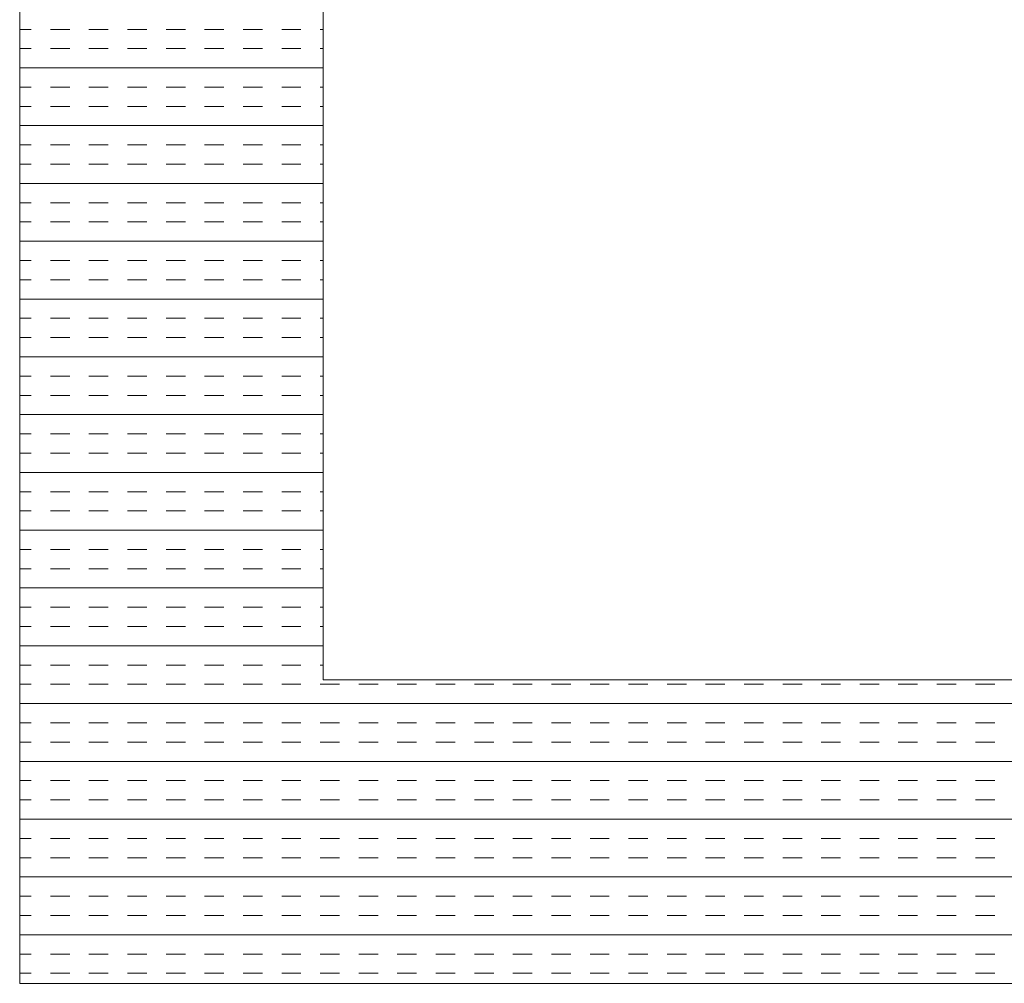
# Model space of a CAD drawing. Extents: x 3940905 to 4145695, y 925352 to 1109797.
# Tile 691 of 1056: x 4033880 to 4034042, y 1099910 to 1100069. Entities that reach past the tile are written whole.
import ezdxf

# ---------------------------------------------------------------- set-up
doc = ezdxf.new("R2010")
doc.units = 0
doc.header["$LTSCALE"] = 750
doc.header["$MEASUREMENT"] = 0
doc.layers.add('CKD Equipments', color=252, linetype='CONTINUOUS', lineweight=0)

msp = doc.modelspace()

# ---------------------------------------------------------------- linework, layer by layer
at = {"layer": 'CKD Equipments'}
for p, q in [((4033880.22, 1100610.1, -7.61), (4033880.22, 1099910.1, -7.61)), ((4033930.22, 1100560.1, -7.61), (4033930.22, 1099960.1, -7.61)), ((4033930.22, 1099960.1, -7.61), (4034648.22, 1099960.1, -7.61)), ((4033880.22, 1099910.1, -7.61), (4034698.22, 1099910.1, -7.61))]:
    msp.add_line(p, q, dxfattribs=at)
at = {"layer": 'CKD Equipments', "color": 4, "linetype": 'Continuous'}
for p, q in [((4033880.22, 1100067.33, -7.61), (4033882.12, 1100067.33, -7.61)), ((4033885.29, 1100067.33, -7.61), (4033888.47, 1100067.33, -7.61)), ((4033891.64, 1100067.33, -7.61), (4033894.82, 1100067.33, -7.61)), ((4033897.99, 1100067.33, -7.61), (4033901.17, 1100067.33, -7.61)), ((4033904.34, 1100067.33, -7.61), (4033907.52, 1100067.33, -7.61)), ((4033910.69, 1100067.33, -7.61), (4033913.87, 1100067.33, -7.61)), ((4033917.04, 1100067.33, -7.61), (4033920.22, 1100067.33, -7.61)), ((4033923.39, 1100067.33, -7.61), (4033926.57, 1100067.33, -7.61)), ((4033929.74, 1100067.33, -7.61), (4033930.22, 1100067.33, -7.61)), ((4033880.22, 1100064.16, -7.61), (4033882.12, 1100064.16, -7.61)), ((4033885.29, 1100064.16, -7.61), (4033888.47, 1100064.16, -7.61)), ((4033891.64, 1100064.16, -7.61), (4033894.82, 1100064.16, -7.61)), ((4033897.99, 1100064.16, -7.61), (4033901.17, 1100064.16, -7.61)), ((4033904.34, 1100064.16, -7.61), (4033907.52, 1100064.16, -7.61)), ((4033910.69, 1100064.16, -7.61), (4033913.87, 1100064.16, -7.61)), ((4033917.04, 1100064.16, -7.61), (4033920.22, 1100064.16, -7.61)), ((4033923.39, 1100064.16, -7.61), (4033926.57, 1100064.16, -7.61)), ((4033929.74, 1100064.16, -7.61), (4033930.22, 1100064.16, -7.61)), ((4033880.22, 1100060.98, -7.61), (4033930.22, 1100060.98, -7.61)), ((4033880.22, 1100057.81, -7.61), (4033882.12, 1100057.81, -7.61)), ((4033885.29, 1100057.81, -7.61), (4033888.47, 1100057.81, -7.61)), ((4033891.64, 1100057.81, -7.61), (4033894.82, 1100057.81, -7.61)), ((4033897.99, 1100057.81, -7.61), (4033901.17, 1100057.81, -7.61)), ((4033904.34, 1100057.81, -7.61), (4033907.52, 1100057.81, -7.61)), ((4033910.69, 1100057.81, -7.61), (4033913.87, 1100057.81, -7.61)), ((4033917.04, 1100057.81, -7.61), (4033920.22, 1100057.81, -7.61)), ((4033923.39, 1100057.81, -7.61), (4033926.57, 1100057.81, -7.61)), ((4033929.74, 1100057.81, -7.61), (4033930.22, 1100057.81, -7.61)), ((4033880.22, 1100054.63, -7.61), (4033882.12, 1100054.63, -7.61)), ((4033885.29, 1100054.63, -7.61), (4033888.47, 1100054.63, -7.61)), ((4033891.64, 1100054.63, -7.61), (4033894.82, 1100054.63, -7.61)), ((4033897.99, 1100054.63, -7.61), (4033901.17, 1100054.63, -7.61)), ((4033904.34, 1100054.63, -7.61), (4033907.52, 1100054.63, -7.61)), ((4033910.69, 1100054.63, -7.61), (4033913.87, 1100054.63, -7.61)), ((4033917.04, 1100054.63, -7.61), (4033920.22, 1100054.63, -7.61)), ((4033923.39, 1100054.63, -7.61), (4033926.57, 1100054.63, -7.61)), ((4033929.74, 1100054.63, -7.61), (4033930.22, 1100054.63, -7.61)), ((4033880.22, 1100051.46, -7.61), (4033930.22, 1100051.46, -7.61)), ((4033880.22, 1100048.28, -7.61), (4033882.12, 1100048.28, -7.61)), ((4033885.29, 1100048.28, -7.61), (4033888.47, 1100048.28, -7.61)), ((4033891.64, 1100048.28, -7.61), (4033894.82, 1100048.28, -7.61)), ((4033897.99, 1100048.28, -7.61), (4033901.17, 1100048.28, -7.61)), ((4033904.34, 1100048.28, -7.61), (4033907.52, 1100048.28, -7.61)), ((4033910.69, 1100048.28, -7.61), (4033913.87, 1100048.28, -7.61)), ((4033917.04, 1100048.28, -7.61), (4033920.22, 1100048.28, -7.61)), ((4033923.39, 1100048.28, -7.61), (4033926.57, 1100048.28, -7.61)), ((4033929.74, 1100048.28, -7.61), (4033930.22, 1100048.28, -7.61)), ((4033880.22, 1100045.11, -7.61), (4033882.12, 1100045.11, -7.61)), ((4033885.29, 1100045.11, -7.61), (4033888.47, 1100045.11, -7.61)), ((4033891.64, 1100045.11, -7.61), (4033894.82, 1100045.11, -7.61)), ((4033897.99, 1100045.11, -7.61), (4033901.17, 1100045.11, -7.61)), ((4033904.34, 1100045.11, -7.61), (4033907.52, 1100045.11, -7.61)), ((4033910.69, 1100045.11, -7.61), (4033913.87, 1100045.11, -7.61)), ((4033917.04, 1100045.11, -7.61), (4033920.22, 1100045.11, -7.61)), ((4033923.39, 1100045.11, -7.61), (4033926.57, 1100045.11, -7.61)), ((4033929.74, 1100045.11, -7.61), (4033930.22, 1100045.11, -7.61)), ((4033880.22, 1100041.93, -7.61), (4033930.22, 1100041.93, -7.61)), ((4033880.22, 1100038.76, -7.61), (4033882.12, 1100038.76, -7.61)), ((4033885.29, 1100038.76, -7.61), (4033888.47, 1100038.76, -7.61)), ((4033891.64, 1100038.76, -7.61), (4033894.82, 1100038.76, -7.61)), ((4033897.99, 1100038.76, -7.61), (4033901.17, 1100038.76, -7.61)), ((4033904.34, 1100038.76, -7.61), (4033907.52, 1100038.76, -7.61)), ((4033910.69, 1100038.76, -7.61), (4033913.87, 1100038.76, -7.61)), ((4033917.04, 1100038.76, -7.61), (4033920.22, 1100038.76, -7.61)), ((4033923.39, 1100038.76, -7.61), (4033926.57, 1100038.76, -7.61)), ((4033929.74, 1100038.76, -7.61), (4033930.22, 1100038.76, -7.61)), ((4033880.22, 1100035.58, -7.61), (4033882.12, 1100035.58, -7.61)), ((4033885.29, 1100035.58, -7.61), (4033888.47, 1100035.58, -7.61)), ((4033891.64, 1100035.58, -7.61), (4033894.82, 1100035.58, -7.61)), ((4033897.99, 1100035.58, -7.61), (4033901.17, 1100035.58, -7.61)), ((4033904.34, 1100035.58, -7.61), (4033907.52, 1100035.58, -7.61)), ((4033910.69, 1100035.58, -7.61), (4033913.87, 1100035.58, -7.61)), ((4033917.04, 1100035.58, -7.61), (4033920.22, 1100035.58, -7.61)), ((4033923.39, 1100035.58, -7.61), (4033926.57, 1100035.58, -7.61)), ((4033929.74, 1100035.58, -7.61), (4033930.22, 1100035.58, -7.61)), ((4033880.22, 1100032.41, -7.61), (4033930.22, 1100032.41, -7.61)), ((4033880.22, 1100029.23, -7.61), (4033882.12, 1100029.23, -7.61)), ((4033885.29, 1100029.23, -7.61), (4033888.47, 1100029.23, -7.61)), ((4033891.64, 1100029.23, -7.61), (4033894.82, 1100029.23, -7.61)), ((4033897.99, 1100029.23, -7.61), (4033901.17, 1100029.23, -7.61)), ((4033904.34, 1100029.23, -7.61), (4033907.52, 1100029.23, -7.61)), ((4033910.69, 1100029.23, -7.61), (4033913.87, 1100029.23, -7.61)), ((4033917.04, 1100029.23, -7.61), (4033920.22, 1100029.23, -7.61)), ((4033923.39, 1100029.23, -7.61), (4033926.57, 1100029.23, -7.61)), ((4033929.74, 1100029.23, -7.61), (4033930.22, 1100029.23, -7.61)), ((4033880.22, 1100026.06, -7.61), (4033882.12, 1100026.06, -7.61)), ((4033885.29, 1100026.06, -7.61), (4033888.47, 1100026.06, -7.61)), ((4033891.64, 1100026.06, -7.61), (4033894.82, 1100026.06, -7.61)), ((4033897.99, 1100026.06, -7.61), (4033901.17, 1100026.06, -7.61)), ((4033904.34, 1100026.06, -7.61), (4033907.52, 1100026.06, -7.61)), ((4033910.69, 1100026.06, -7.61), (4033913.87, 1100026.06, -7.61)), ((4033917.04, 1100026.06, -7.61), (4033920.22, 1100026.06, -7.61)), ((4033923.39, 1100026.06, -7.61), (4033926.57, 1100026.06, -7.61)), ((4033929.74, 1100026.06, -7.61), (4033930.22, 1100026.06, -7.61)), ((4033880.22, 1100022.88, -7.61), (4033930.22, 1100022.88, -7.61)), ((4033880.22, 1100019.71, -7.61), (4033882.12, 1100019.71, -7.61)), ((4033885.29, 1100019.71, -7.61), (4033888.47, 1100019.71, -7.61)), ((4033891.64, 1100019.71, -7.61), (4033894.82, 1100019.71, -7.61)), ((4033897.99, 1100019.71, -7.61), (4033901.17, 1100019.71, -7.61)), ((4033904.34, 1100019.71, -7.61), (4033907.52, 1100019.71, -7.61)), ((4033910.69, 1100019.71, -7.61), (4033913.87, 1100019.71, -7.61)), ((4033917.04, 1100019.71, -7.61), (4033920.22, 1100019.71, -7.61)), ((4033923.39, 1100019.71, -7.61), (4033926.57, 1100019.71, -7.61)), ((4033929.74, 1100019.71, -7.61), (4033930.22, 1100019.71, -7.61)), ((4033880.22, 1100016.53, -7.61), (4033882.12, 1100016.53, -7.61)), ((4033885.29, 1100016.53, -7.61), (4033888.47, 1100016.53, -7.61)), ((4033891.64, 1100016.53, -7.61), (4033894.82, 1100016.53, -7.61)), ((4033897.99, 1100016.53, -7.61), (4033901.17, 1100016.53, -7.61)), ((4033904.34, 1100016.53, -7.61), (4033907.52, 1100016.53, -7.61)), ((4033910.69, 1100016.53, -7.61), (4033913.87, 1100016.53, -7.61)), ((4033917.04, 1100016.53, -7.61), (4033920.22, 1100016.53, -7.61)), ((4033923.39, 1100016.53, -7.61), (4033926.57, 1100016.53, -7.61)), ((4033929.74, 1100016.53, -7.61), (4033930.22, 1100016.53, -7.61)), ((4033880.22, 1100013.36, -7.61), (4033930.22, 1100013.36, -7.61)), ((4033880.22, 1100010.18, -7.61), (4033882.12, 1100010.18, -7.61)), ((4033885.29, 1100010.18, -7.61), (4033888.47, 1100010.18, -7.61)), ((4033891.64, 1100010.18, -7.61), (4033894.82, 1100010.18, -7.61)), ((4033897.99, 1100010.18, -7.61), (4033901.17, 1100010.18, -7.61)), ((4033904.34, 1100010.18, -7.61), (4033907.52, 1100010.18, -7.61)), ((4033910.69, 1100010.18, -7.61), (4033913.87, 1100010.18, -7.61)), ((4033917.04, 1100010.18, -7.61), (4033920.22, 1100010.18, -7.61)), ((4033923.39, 1100010.18, -7.61), (4033926.57, 1100010.18, -7.61)), ((4033929.74, 1100010.18, -7.61), (4033930.22, 1100010.18, -7.61)), ((4033880.22, 1100007.01, -7.61), (4033882.12, 1100007.01, -7.61)), ((4033885.29, 1100007.01, -7.61), (4033888.47, 1100007.01, -7.61)), ((4033891.64, 1100007.01, -7.61), (4033894.82, 1100007.01, -7.61)), ((4033897.99, 1100007.01, -7.61), (4033901.17, 1100007.01, -7.61)), ((4033904.34, 1100007.01, -7.61), (4033907.52, 1100007.01, -7.61)), ((4033910.69, 1100007.01, -7.61), (4033913.87, 1100007.01, -7.61)), ((4033917.04, 1100007.01, -7.61), (4033920.22, 1100007.01, -7.61)), ((4033923.39, 1100007.01, -7.61), (4033926.57, 1100007.01, -7.61)), ((4033929.74, 1100007.01, -7.61), (4033930.22, 1100007.01, -7.61)), ((4033880.22, 1100003.83, -7.61), (4033930.22, 1100003.83, -7.61)), ((4033880.22, 1100000.66, -7.61), (4033882.12, 1100000.66, -7.61)), ((4033885.29, 1100000.66, -7.61), (4033888.47, 1100000.66, -7.61)), ((4033891.64, 1100000.66, -7.61), (4033894.82, 1100000.66, -7.61)), ((4033897.99, 1100000.66, -7.61), (4033901.17, 1100000.66, -7.61)), ((4033904.34, 1100000.66, -7.61), (4033907.52, 1100000.66, -7.61)), ((4033910.69, 1100000.66, -7.61), (4033913.87, 1100000.66, -7.61)), ((4033917.04, 1100000.66, -7.61), (4033920.22, 1100000.66, -7.61)), ((4033923.39, 1100000.66, -7.61), (4033926.57, 1100000.66, -7.61)), ((4033929.74, 1100000.66, -7.61), (4033930.22, 1100000.66, -7.61)), ((4033880.22, 1099997.48, -7.61), (4033882.12, 1099997.48, -7.61)), ((4033885.29, 1099997.48, -7.61), (4033888.47, 1099997.48, -7.61)), ((4033891.64, 1099997.48, -7.61), (4033894.82, 1099997.48, -7.61)), ((4033897.99, 1099997.48, -7.61), (4033901.17, 1099997.48, -7.61)), ((4033904.34, 1099997.48, -7.61), (4033907.52, 1099997.48, -7.61)), ((4033910.69, 1099997.48, -7.61), (4033913.87, 1099997.48, -7.61)), ((4033917.04, 1099997.48, -7.61), (4033920.22, 1099997.48, -7.61)), ((4033923.39, 1099997.48, -7.61), (4033926.57, 1099997.48, -7.61)), ((4033929.74, 1099997.48, -7.61), (4033930.22, 1099997.48, -7.61)), ((4033880.22, 1099994.31, -7.61), (4033930.22, 1099994.31, -7.61)), ((4033880.22, 1099991.13, -7.61), (4033882.12, 1099991.13, -7.61)), ((4033885.29, 1099991.13, -7.61), (4033888.47, 1099991.13, -7.61)), ((4033891.64, 1099991.13, -7.61), (4033894.82, 1099991.13, -7.61)), ((4033897.99, 1099991.13, -7.61), (4033901.17, 1099991.13, -7.61)), ((4033904.34, 1099991.13, -7.61), (4033907.52, 1099991.13, -7.61)), ((4033910.69, 1099991.13, -7.61), (4033913.87, 1099991.13, -7.61)), ((4033917.04, 1099991.13, -7.61), (4033920.22, 1099991.13, -7.61)), ((4033923.39, 1099991.13, -7.61), (4033926.57, 1099991.13, -7.61)), ((4033929.74, 1099991.13, -7.61), (4033930.22, 1099991.13, -7.61)), ((4033880.22, 1099987.96, -7.61), (4033882.12, 1099987.96, -7.61)), ((4033885.29, 1099987.96, -7.61), (4033888.47, 1099987.96, -7.61)), ((4033891.64, 1099987.96, -7.61), (4033894.82, 1099987.96, -7.61)), ((4033897.99, 1099987.96, -7.61), (4033901.17, 1099987.96, -7.61)), ((4033904.34, 1099987.96, -7.61), (4033907.52, 1099987.96, -7.61)), ((4033910.69, 1099987.96, -7.61), (4033913.87, 1099987.96, -7.61)), ((4033917.04, 1099987.96, -7.61), (4033920.22, 1099987.96, -7.61)), ((4033923.39, 1099987.96, -7.61), (4033926.57, 1099987.96, -7.61)), ((4033929.74, 1099987.96, -7.61), (4033930.22, 1099987.96, -7.61)), ((4033880.22, 1099984.78, -7.61), (4033930.22, 1099984.78, -7.61)), ((4033880.22, 1099981.61, -7.61), (4033882.12, 1099981.61, -7.61)), ((4033885.29, 1099981.61, -7.61), (4033888.47, 1099981.61, -7.61)), ((4033891.64, 1099981.61, -7.61), (4033894.82, 1099981.61, -7.61)), ((4033897.99, 1099981.61, -7.61), (4033901.17, 1099981.61, -7.61)), ((4033904.34, 1099981.61, -7.61), (4033907.52, 1099981.61, -7.61)), ((4033910.69, 1099981.61, -7.61), (4033913.87, 1099981.61, -7.61)), ((4033917.04, 1099981.61, -7.61), (4033920.22, 1099981.61, -7.61)), ((4033923.39, 1099981.61, -7.61), (4033926.57, 1099981.61, -7.61)), ((4033929.74, 1099981.61, -7.61), (4033930.22, 1099981.61, -7.61)), ((4033880.22, 1099978.43, -7.61), (4033882.12, 1099978.43, -7.61)), ((4033885.29, 1099978.43, -7.61), (4033888.47, 1099978.43, -7.61)), ((4033891.64, 1099978.43, -7.61), (4033894.82, 1099978.43, -7.61)), ((4033897.99, 1099978.43, -7.61), (4033901.17, 1099978.43, -7.61)), ((4033904.34, 1099978.43, -7.61), (4033907.52, 1099978.43, -7.61)), ((4033910.69, 1099978.43, -7.61), (4033913.87, 1099978.43, -7.61)), ((4033917.04, 1099978.43, -7.61), (4033920.22, 1099978.43, -7.61)), ((4033923.39, 1099978.43, -7.61), (4033926.57, 1099978.43, -7.61)), ((4033929.74, 1099978.43, -7.61), (4033930.22, 1099978.43, -7.61)), ((4033880.22, 1099975.26, -7.61), (4033930.22, 1099975.26, -7.61)), ((4033880.22, 1099972.08, -7.61), (4033882.12, 1099972.08, -7.61)), ((4033885.29, 1099972.08, -7.61), (4033888.47, 1099972.08, -7.61)), ((4033891.64, 1099972.08, -7.61), (4033894.82, 1099972.08, -7.61)), ((4033897.99, 1099972.08, -7.61), (4033901.17, 1099972.08, -7.61)), ((4033904.34, 1099972.08, -7.61), (4033907.52, 1099972.08, -7.61)), ((4033910.69, 1099972.08, -7.61), (4033913.87, 1099972.08, -7.61)), ((4033917.04, 1099972.08, -7.61), (4033920.22, 1099972.08, -7.61)), ((4033923.39, 1099972.08, -7.61), (4033926.57, 1099972.08, -7.61)), ((4033929.74, 1099972.08, -7.61), (4033930.22, 1099972.08, -7.61)), ((4033880.22, 1099968.91, -7.61), (4033882.12, 1099968.91, -7.61)), ((4033885.29, 1099968.91, -7.61), (4033888.47, 1099968.91, -7.61)), ((4033891.64, 1099968.91, -7.61), (4033894.82, 1099968.91, -7.61)), ((4033897.99, 1099968.91, -7.61), (4033901.17, 1099968.91, -7.61)), ((4033904.34, 1099968.91, -7.61), (4033907.52, 1099968.91, -7.61)), ((4033910.69, 1099968.91, -7.61), (4033913.87, 1099968.91, -7.61)), ((4033917.04, 1099968.91, -7.61), (4033920.22, 1099968.91, -7.61)), ((4033923.39, 1099968.91, -7.61), (4033926.57, 1099968.91, -7.61)), ((4033929.74, 1099968.91, -7.61), (4033930.22, 1099968.91, -7.61)), ((4033880.22, 1099965.73, -7.61), (4033930.22, 1099965.73, -7.61)), ((4033880.22, 1099962.56, -7.61), (4033882.12, 1099962.56, -7.61)), ((4033885.29, 1099962.56, -7.61), (4033888.47, 1099962.56, -7.61)), ((4033891.64, 1099962.56, -7.61), (4033894.82, 1099962.56, -7.61)), ((4033897.99, 1099962.56, -7.61), (4033901.17, 1099962.56, -7.61)), ((4033904.34, 1099962.56, -7.61), (4033907.52, 1099962.56, -7.61)), ((4033910.69, 1099962.56, -7.61), (4033913.87, 1099962.56, -7.61)), ((4033917.04, 1099962.56, -7.61), (4033920.22, 1099962.56, -7.61)), ((4033923.39, 1099962.56, -7.61), (4033926.57, 1099962.56, -7.61)), ((4033929.74, 1099962.56, -7.61), (4033930.22, 1099962.56, -7.61)), ((4033880.22, 1099959.38, -7.61), (4033882.12, 1099959.38, -7.61)), ((4033885.29, 1099959.38, -7.61), (4033888.47, 1099959.38, -7.61)), ((4033891.64, 1099959.38, -7.61), (4033894.82, 1099959.38, -7.61)), ((4033897.99, 1099959.38, -7.61), (4033901.17, 1099959.38, -7.61)), ((4033904.34, 1099959.38, -7.61), (4033907.52, 1099959.38, -7.61)), ((4033910.69, 1099959.38, -7.61), (4033913.87, 1099959.38, -7.61)), ((4033917.04, 1099959.38, -7.61), (4033920.22, 1099959.38, -7.61)), ((4033923.39, 1099959.38, -7.61), (4033926.57, 1099959.38, -7.61)), ((4033929.74, 1099959.38, -7.61), (4033932.92, 1099959.38, -7.61)), ((4033936.09, 1099959.38, -7.61), (4033939.27, 1099959.38, -7.61)), ((4033942.44, 1099959.38, -7.61), (4033945.62, 1099959.38, -7.61)), ((4033948.79, 1099959.38, -7.61), (4033951.97, 1099959.38, -7.61)), ((4033955.14, 1099959.38, -7.61), (4033958.32, 1099959.38, -7.61)), ((4033961.49, 1099959.38, -7.61), (4033964.67, 1099959.38, -7.61)), ((4033967.84, 1099959.38, -7.61), (4033971.02, 1099959.38, -7.61)), ((4033974.19, 1099959.38, -7.61), (4033977.37, 1099959.38, -7.61)), ((4033980.54, 1099959.38, -7.61), (4033983.72, 1099959.38, -7.61)), ((4033986.89, 1099959.38, -7.61), (4033990.07, 1099959.38, -7.61)), ((4033993.24, 1099959.38, -7.61), (4033996.42, 1099959.38, -7.61)), ((4033999.59, 1099959.38, -7.61), (4034002.77, 1099959.38, -7.61)), ((4034005.94, 1099959.38, -7.61), (4034009.12, 1099959.38, -7.61)), ((4034012.29, 1099959.38, -7.61), (4034015.47, 1099959.38, -7.61)), ((4034018.64, 1099959.38, -7.61), (4034021.82, 1099959.38, -7.61)), ((4034024.99, 1099959.38, -7.61), (4034028.17, 1099959.38, -7.61)), ((4034031.34, 1099959.38, -7.61), (4034034.52, 1099959.38, -7.61)), ((4034037.69, 1099959.38, -7.61), (4034040.87, 1099959.38, -7.61)), ((4033880.22, 1099956.21, -7.61), (4034698.22, 1099956.21, -7.61)), ((4033880.22, 1099953.03, -7.61), (4033882.12, 1099953.03, -7.61)), ((4033885.29, 1099953.03, -7.61), (4033888.47, 1099953.03, -7.61)), ((4033891.64, 1099953.03, -7.61), (4033894.82, 1099953.03, -7.61)), ((4033897.99, 1099953.03, -7.61), (4033901.17, 1099953.03, -7.61)), ((4033904.34, 1099953.03, -7.61), (4033907.52, 1099953.03, -7.61)), ((4033910.69, 1099953.03, -7.61), (4033913.87, 1099953.03, -7.61)), ((4033917.04, 1099953.03, -7.61), (4033920.22, 1099953.03, -7.61)), ((4033923.39, 1099953.03, -7.61), (4033926.57, 1099953.03, -7.61)), ((4033929.74, 1099953.03, -7.61), (4033932.92, 1099953.03, -7.61)), ((4033936.09, 1099953.03, -7.61), (4033939.27, 1099953.03, -7.61)), ((4033942.44, 1099953.03, -7.61), (4033945.62, 1099953.03, -7.61)), ((4033948.79, 1099953.03, -7.61), (4033951.97, 1099953.03, -7.61)), ((4033955.14, 1099953.03, -7.61), (4033958.32, 1099953.03, -7.61)), ((4033961.49, 1099953.03, -7.61), (4033964.67, 1099953.03, -7.61)), ((4033967.84, 1099953.03, -7.61), (4033971.02, 1099953.03, -7.61)), ((4033974.19, 1099953.03, -7.61), (4033977.37, 1099953.03, -7.61)), ((4033980.54, 1099953.03, -7.61), (4033983.72, 1099953.03, -7.61)), ((4033986.89, 1099953.03, -7.61), (4033990.07, 1099953.03, -7.61)), ((4033993.24, 1099953.03, -7.61), (4033996.42, 1099953.03, -7.61)), ((4033999.59, 1099953.03, -7.61), (4034002.77, 1099953.03, -7.61)), ((4034005.94, 1099953.03, -7.61), (4034009.12, 1099953.03, -7.61)), ((4034012.29, 1099953.03, -7.61), (4034015.47, 1099953.03, -7.61)), ((4034018.64, 1099953.03, -7.61), (4034021.82, 1099953.03, -7.61)), ((4034024.99, 1099953.03, -7.61), (4034028.17, 1099953.03, -7.61)), ((4034031.34, 1099953.03, -7.61), (4034034.52, 1099953.03, -7.61)), ((4034037.69, 1099953.03, -7.61), (4034040.87, 1099953.03, -7.61)), ((4033880.22, 1099949.86, -7.61), (4033882.12, 1099949.86, -7.61)), ((4033885.29, 1099949.86, -7.61), (4033888.47, 1099949.86, -7.61)), ((4033891.64, 1099949.86, -7.61), (4033894.82, 1099949.86, -7.61)), ((4033897.99, 1099949.86, -7.61), (4033901.17, 1099949.86, -7.61)), ((4033904.34, 1099949.86, -7.61), (4033907.52, 1099949.86, -7.61)), ((4033910.69, 1099949.86, -7.61), (4033913.87, 1099949.86, -7.61)), ((4033917.04, 1099949.86, -7.61), (4033920.22, 1099949.86, -7.61)), ((4033923.39, 1099949.86, -7.61), (4033926.57, 1099949.86, -7.61)), ((4033929.74, 1099949.86, -7.61), (4033932.92, 1099949.86, -7.61)), ((4033936.09, 1099949.86, -7.61), (4033939.27, 1099949.86, -7.61)), ((4033942.44, 1099949.86, -7.61), (4033945.62, 1099949.86, -7.61)), ((4033948.79, 1099949.86, -7.61), (4033951.97, 1099949.86, -7.61)), ((4033955.14, 1099949.86, -7.61), (4033958.32, 1099949.86, -7.61)), ((4033961.49, 1099949.86, -7.61), (4033964.67, 1099949.86, -7.61)), ((4033967.84, 1099949.86, -7.61), (4033971.02, 1099949.86, -7.61)), ((4033974.19, 1099949.86, -7.61), (4033977.37, 1099949.86, -7.61)), ((4033980.54, 1099949.86, -7.61), (4033983.72, 1099949.86, -7.61)), ((4033986.89, 1099949.86, -7.61), (4033990.07, 1099949.86, -7.61)), ((4033993.24, 1099949.86, -7.61), (4033996.42, 1099949.86, -7.61)), ((4033999.59, 1099949.86, -7.61), (4034002.77, 1099949.86, -7.61)), ((4034005.94, 1099949.86, -7.61), (4034009.12, 1099949.86, -7.61)), ((4034012.29, 1099949.86, -7.61), (4034015.47, 1099949.86, -7.61)), ((4034018.64, 1099949.86, -7.61), (4034021.82, 1099949.86, -7.61)), ((4034024.99, 1099949.86, -7.61), (4034028.17, 1099949.86, -7.61)), ((4034031.34, 1099949.86, -7.61), (4034034.52, 1099949.86, -7.61)), ((4034037.69, 1099949.86, -7.61), (4034040.87, 1099949.86, -7.61)), ((4033880.22, 1099946.68, -7.61), (4034698.22, 1099946.68, -7.61)), ((4033880.22, 1099943.51, -7.61), (4033882.12, 1099943.51, -7.61)), ((4033885.29, 1099943.51, -7.61), (4033888.47, 1099943.51, -7.61)), ((4033891.64, 1099943.51, -7.61), (4033894.82, 1099943.51, -7.61)), ((4033897.99, 1099943.51, -7.61), (4033901.17, 1099943.51, -7.61)), ((4033904.34, 1099943.51, -7.61), (4033907.52, 1099943.51, -7.61)), ((4033910.69, 1099943.51, -7.61), (4033913.87, 1099943.51, -7.61)), ((4033917.04, 1099943.51, -7.61), (4033920.22, 1099943.51, -7.61)), ((4033923.39, 1099943.51, -7.61), (4033926.57, 1099943.51, -7.61)), ((4033929.74, 1099943.51, -7.61), (4033932.92, 1099943.51, -7.61)), ((4033936.09, 1099943.51, -7.61), (4033939.27, 1099943.51, -7.61)), ((4033942.44, 1099943.51, -7.61), (4033945.62, 1099943.51, -7.61)), ((4033948.79, 1099943.51, -7.61), (4033951.97, 1099943.51, -7.61)), ((4033955.14, 1099943.51, -7.61), (4033958.32, 1099943.51, -7.61)), ((4033961.49, 1099943.51, -7.61), (4033964.67, 1099943.51, -7.61)), ((4033967.84, 1099943.51, -7.61), (4033971.02, 1099943.51, -7.61)), ((4033974.19, 1099943.51, -7.61), (4033977.37, 1099943.51, -7.61)), ((4033980.54, 1099943.51, -7.61), (4033983.72, 1099943.51, -7.61)), ((4033986.89, 1099943.51, -7.61), (4033990.07, 1099943.51, -7.61)), ((4033993.24, 1099943.51, -7.61), (4033996.42, 1099943.51, -7.61)), ((4033999.59, 1099943.51, -7.61), (4034002.77, 1099943.51, -7.61)), ((4034005.94, 1099943.51, -7.61), (4034009.12, 1099943.51, -7.61)), ((4034012.29, 1099943.51, -7.61), (4034015.47, 1099943.51, -7.61)), ((4034018.64, 1099943.51, -7.61), (4034021.82, 1099943.51, -7.61)), ((4034024.99, 1099943.51, -7.61), (4034028.17, 1099943.51, -7.61)), ((4034031.34, 1099943.51, -7.61), (4034034.52, 1099943.51, -7.61)), ((4034037.69, 1099943.51, -7.61), (4034040.87, 1099943.51, -7.61)), ((4033880.22, 1099940.33, -7.61), (4033882.12, 1099940.33, -7.61)), ((4033885.29, 1099940.33, -7.61), (4033888.47, 1099940.33, -7.61)), ((4033891.64, 1099940.33, -7.61), (4033894.82, 1099940.33, -7.61)), ((4033897.99, 1099940.33, -7.61), (4033901.17, 1099940.33, -7.61)), ((4033904.34, 1099940.33, -7.61), (4033907.52, 1099940.33, -7.61)), ((4033910.69, 1099940.33, -7.61), (4033913.87, 1099940.33, -7.61)), ((4033917.04, 1099940.33, -7.61), (4033920.22, 1099940.33, -7.61)), ((4033923.39, 1099940.33, -7.61), (4033926.57, 1099940.33, -7.61)), ((4033929.74, 1099940.33, -7.61), (4033932.92, 1099940.33, -7.61)), ((4033936.09, 1099940.33, -7.61), (4033939.27, 1099940.33, -7.61)), ((4033942.44, 1099940.33, -7.61), (4033945.62, 1099940.33, -7.61)), ((4033948.79, 1099940.33, -7.61), (4033951.97, 1099940.33, -7.61)), ((4033955.14, 1099940.33, -7.61), (4033958.32, 1099940.33, -7.61)), ((4033961.49, 1099940.33, -7.61), (4033964.67, 1099940.33, -7.61)), ((4033967.84, 1099940.33, -7.61), (4033971.02, 1099940.33, -7.61)), ((4033974.19, 1099940.33, -7.61), (4033977.37, 1099940.33, -7.61)), ((4033980.54, 1099940.33, -7.61), (4033983.72, 1099940.33, -7.61)), ((4033986.89, 1099940.33, -7.61), (4033990.07, 1099940.33, -7.61)), ((4033993.24, 1099940.33, -7.61), (4033996.42, 1099940.33, -7.61)), ((4033999.59, 1099940.33, -7.61), (4034002.77, 1099940.33, -7.61)), ((4034005.94, 1099940.33, -7.61), (4034009.12, 1099940.33, -7.61)), ((4034012.29, 1099940.33, -7.61), (4034015.47, 1099940.33, -7.61)), ((4034018.64, 1099940.33, -7.61), (4034021.82, 1099940.33, -7.61)), ((4034024.99, 1099940.33, -7.61), (4034028.17, 1099940.33, -7.61)), ((4034031.34, 1099940.33, -7.61), (4034034.52, 1099940.33, -7.61)), ((4034037.69, 1099940.33, -7.61), (4034040.87, 1099940.33, -7.61)), ((4033880.22, 1099937.16, -7.61), (4034698.22, 1099937.16, -7.61)), ((4033880.22, 1099933.98, -7.61), (4033882.12, 1099933.98, -7.61)), ((4033885.29, 1099933.98, -7.61), (4033888.47, 1099933.98, -7.61)), ((4033891.64, 1099933.98, -7.61), (4033894.82, 1099933.98, -7.61)), ((4033897.99, 1099933.98, -7.61), (4033901.17, 1099933.98, -7.61)), ((4033904.34, 1099933.98, -7.61), (4033907.52, 1099933.98, -7.61)), ((4033910.69, 1099933.98, -7.61), (4033913.87, 1099933.98, -7.61)), ((4033917.04, 1099933.98, -7.61), (4033920.22, 1099933.98, -7.61)), ((4033923.39, 1099933.98, -7.61), (4033926.57, 1099933.98, -7.61)), ((4033929.74, 1099933.98, -7.61), (4033932.92, 1099933.98, -7.61)), ((4033936.09, 1099933.98, -7.61), (4033939.27, 1099933.98, -7.61)), ((4033942.44, 1099933.98, -7.61), (4033945.62, 1099933.98, -7.61)), ((4033948.79, 1099933.98, -7.61), (4033951.97, 1099933.98, -7.61)), ((4033955.14, 1099933.98, -7.61), (4033958.32, 1099933.98, -7.61)), ((4033961.49, 1099933.98, -7.61), (4033964.67, 1099933.98, -7.61)), ((4033967.84, 1099933.98, -7.61), (4033971.02, 1099933.98, -7.61)), ((4033974.19, 1099933.98, -7.61), (4033977.37, 1099933.98, -7.61)), ((4033980.54, 1099933.98, -7.61), (4033983.72, 1099933.98, -7.61)), ((4033986.89, 1099933.98, -7.61), (4033990.07, 1099933.98, -7.61)), ((4033993.24, 1099933.98, -7.61), (4033996.42, 1099933.98, -7.61)), ((4033999.59, 1099933.98, -7.61), (4034002.77, 1099933.98, -7.61)), ((4034005.94, 1099933.98, -7.61), (4034009.12, 1099933.98, -7.61)), ((4034012.29, 1099933.98, -7.61), (4034015.47, 1099933.98, -7.61)), ((4034018.64, 1099933.98, -7.61), (4034021.82, 1099933.98, -7.61)), ((4034024.99, 1099933.98, -7.61), (4034028.17, 1099933.98, -7.61)), ((4034031.34, 1099933.98, -7.61), (4034034.52, 1099933.98, -7.61)), ((4034037.69, 1099933.98, -7.61), (4034040.87, 1099933.98, -7.61)), ((4033880.22, 1099930.81, -7.61), (4033882.12, 1099930.81, -7.61)), ((4033885.29, 1099930.81, -7.61), (4033888.47, 1099930.81, -7.61)), ((4033891.64, 1099930.81, -7.61), (4033894.82, 1099930.81, -7.61)), ((4033897.99, 1099930.81, -7.61), (4033901.17, 1099930.81, -7.61)), ((4033904.34, 1099930.81, -7.61), (4033907.52, 1099930.81, -7.61)), ((4033910.69, 1099930.81, -7.61), (4033913.87, 1099930.81, -7.61)), ((4033917.04, 1099930.81, -7.61), (4033920.22, 1099930.81, -7.61)), ((4033923.39, 1099930.81, -7.61), (4033926.57, 1099930.81, -7.61)), ((4033929.74, 1099930.81, -7.61), (4033932.92, 1099930.81, -7.61)), ((4033936.09, 1099930.81, -7.61), (4033939.27, 1099930.81, -7.61)), ((4033942.44, 1099930.81, -7.61), (4033945.62, 1099930.81, -7.61)), ((4033948.79, 1099930.81, -7.61), (4033951.97, 1099930.81, -7.61)), ((4033955.14, 1099930.81, -7.61), (4033958.32, 1099930.81, -7.61)), ((4033961.49, 1099930.81, -7.61), (4033964.67, 1099930.81, -7.61)), ((4033967.84, 1099930.81, -7.61), (4033971.02, 1099930.81, -7.61)), ((4033974.19, 1099930.81, -7.61), (4033977.37, 1099930.81, -7.61)), ((4033980.54, 1099930.81, -7.61), (4033983.72, 1099930.81, -7.61)), ((4033986.89, 1099930.81, -7.61), (4033990.07, 1099930.81, -7.61)), ((4033993.24, 1099930.81, -7.61), (4033996.42, 1099930.81, -7.61)), ((4033999.59, 1099930.81, -7.61), (4034002.77, 1099930.81, -7.61)), ((4034005.94, 1099930.81, -7.61), (4034009.12, 1099930.81, -7.61)), ((4034012.29, 1099930.81, -7.61), (4034015.47, 1099930.81, -7.61)), ((4034018.64, 1099930.81, -7.61), (4034021.82, 1099930.81, -7.61)), ((4034024.99, 1099930.81, -7.61), (4034028.17, 1099930.81, -7.61)), ((4034031.34, 1099930.81, -7.61), (4034034.52, 1099930.81, -7.61)), ((4034037.69, 1099930.81, -7.61), (4034040.87, 1099930.81, -7.61)), ((4033880.22, 1099927.63, -7.61), (4034698.22, 1099927.63, -7.61)), ((4033880.22, 1099924.46, -7.61), (4033882.12, 1099924.46, -7.61)), ((4033885.29, 1099924.46, -7.61), (4033888.47, 1099924.46, -7.61)), ((4033891.64, 1099924.46, -7.61), (4033894.82, 1099924.46, -7.61)), ((4033897.99, 1099924.46, -7.61), (4033901.17, 1099924.46, -7.61)), ((4033904.34, 1099924.46, -7.61), (4033907.52, 1099924.46, -7.61)), ((4033910.69, 1099924.46, -7.61), (4033913.87, 1099924.46, -7.61)), ((4033917.04, 1099924.46, -7.61), (4033920.22, 1099924.46, -7.61)), ((4033923.39, 1099924.46, -7.61), (4033926.57, 1099924.46, -7.61)), ((4033929.74, 1099924.46, -7.61), (4033932.92, 1099924.46, -7.61)), ((4033936.09, 1099924.46, -7.61), (4033939.27, 1099924.46, -7.61)), ((4033942.44, 1099924.46, -7.61), (4033945.62, 1099924.46, -7.61)), ((4033948.79, 1099924.46, -7.61), (4033951.97, 1099924.46, -7.61)), ((4033955.14, 1099924.46, -7.61), (4033958.32, 1099924.46, -7.61)), ((4033961.49, 1099924.46, -7.61), (4033964.67, 1099924.46, -7.61)), ((4033967.84, 1099924.46, -7.61), (4033971.02, 1099924.46, -7.61)), ((4033974.19, 1099924.46, -7.61), (4033977.37, 1099924.46, -7.61)), ((4033980.54, 1099924.46, -7.61), (4033983.72, 1099924.46, -7.61)), ((4033986.89, 1099924.46, -7.61), (4033990.07, 1099924.46, -7.61)), ((4033993.24, 1099924.46, -7.61), (4033996.42, 1099924.46, -7.61)), ((4033999.59, 1099924.46, -7.61), (4034002.77, 1099924.46, -7.61)), ((4034005.94, 1099924.46, -7.61), (4034009.12, 1099924.46, -7.61)), ((4034012.29, 1099924.46, -7.61), (4034015.47, 1099924.46, -7.61)), ((4034018.64, 1099924.46, -7.61), (4034021.82, 1099924.46, -7.61)), ((4034024.99, 1099924.46, -7.61), (4034028.17, 1099924.46, -7.61)), ((4034031.34, 1099924.46, -7.61), (4034034.52, 1099924.46, -7.61)), ((4034037.69, 1099924.46, -7.61), (4034040.87, 1099924.46, -7.61)), ((4033880.22, 1099921.28, -7.61), (4033882.12, 1099921.28, -7.61)), ((4033885.29, 1099921.28, -7.61), (4033888.47, 1099921.28, -7.61)), ((4033891.64, 1099921.28, -7.61), (4033894.82, 1099921.28, -7.61)), ((4033897.99, 1099921.28, -7.61), (4033901.17, 1099921.28, -7.61)), ((4033904.34, 1099921.28, -7.61), (4033907.52, 1099921.28, -7.61)), ((4033910.69, 1099921.28, -7.61), (4033913.87, 1099921.28, -7.61)), ((4033917.04, 1099921.28, -7.61), (4033920.22, 1099921.28, -7.61)), ((4033923.39, 1099921.28, -7.61), (4033926.57, 1099921.28, -7.61)), ((4033929.74, 1099921.28, -7.61), (4033932.92, 1099921.28, -7.61)), ((4033936.09, 1099921.28, -7.61), (4033939.27, 1099921.28, -7.61)), ((4033942.44, 1099921.28, -7.61), (4033945.62, 1099921.28, -7.61)), ((4033948.79, 1099921.28, -7.61), (4033951.97, 1099921.28, -7.61)), ((4033955.14, 1099921.28, -7.61), (4033958.32, 1099921.28, -7.61)), ((4033961.49, 1099921.28, -7.61), (4033964.67, 1099921.28, -7.61)), ((4033967.84, 1099921.28, -7.61), (4033971.02, 1099921.28, -7.61)), ((4033974.19, 1099921.28, -7.61), (4033977.37, 1099921.28, -7.61)), ((4033980.54, 1099921.28, -7.61), (4033983.72, 1099921.28, -7.61)), ((4033986.89, 1099921.28, -7.61), (4033990.07, 1099921.28, -7.61)), ((4033993.24, 1099921.28, -7.61), (4033996.42, 1099921.28, -7.61)), ((4033999.59, 1099921.28, -7.61), (4034002.77, 1099921.28, -7.61)), ((4034005.94, 1099921.28, -7.61), (4034009.12, 1099921.28, -7.61)), ((4034012.29, 1099921.28, -7.61), (4034015.47, 1099921.28, -7.61)), ((4034018.64, 1099921.28, -7.61), (4034021.82, 1099921.28, -7.61)), ((4034024.99, 1099921.28, -7.61), (4034028.17, 1099921.28, -7.61)), ((4034031.34, 1099921.28, -7.61), (4034034.52, 1099921.28, -7.61)), ((4034037.69, 1099921.28, -7.61), (4034040.87, 1099921.28, -7.61)), ((4033880.22, 1099918.11, -7.61), (4034698.22, 1099918.11, -7.61)), ((4033880.22, 1099914.93, -7.61), (4033882.12, 1099914.93, -7.61)), ((4033885.29, 1099914.93, -7.61), (4033888.47, 1099914.93, -7.61)), ((4033891.64, 1099914.93, -7.61), (4033894.82, 1099914.93, -7.61)), ((4033897.99, 1099914.93, -7.61), (4033901.17, 1099914.93, -7.61)), ((4033904.34, 1099914.93, -7.61), (4033907.52, 1099914.93, -7.61)), ((4033910.69, 1099914.93, -7.61), (4033913.87, 1099914.93, -7.61)), ((4033917.04, 1099914.93, -7.61), (4033920.22, 1099914.93, -7.61)), ((4033923.39, 1099914.93, -7.61), (4033926.57, 1099914.93, -7.61)), ((4033929.74, 1099914.93, -7.61), (4033932.92, 1099914.93, -7.61)), ((4033936.09, 1099914.93, -7.61), (4033939.27, 1099914.93, -7.61)), ((4033942.44, 1099914.93, -7.61), (4033945.62, 1099914.93, -7.61)), ((4033948.79, 1099914.93, -7.61), (4033951.97, 1099914.93, -7.61)), ((4033955.14, 1099914.93, -7.61), (4033958.32, 1099914.93, -7.61)), ((4033961.49, 1099914.93, -7.61), (4033964.67, 1099914.93, -7.61)), ((4033967.84, 1099914.93, -7.61), (4033971.02, 1099914.93, -7.61)), ((4033974.19, 1099914.93, -7.61), (4033977.37, 1099914.93, -7.61)), ((4033980.54, 1099914.93, -7.61), (4033983.72, 1099914.93, -7.61)), ((4033986.89, 1099914.93, -7.61), (4033990.07, 1099914.93, -7.61)), ((4033993.24, 1099914.93, -7.61), (4033996.42, 1099914.93, -7.61)), ((4033999.59, 1099914.93, -7.61), (4034002.77, 1099914.93, -7.61)), ((4034005.94, 1099914.93, -7.61), (4034009.12, 1099914.93, -7.61)), ((4034012.29, 1099914.93, -7.61), (4034015.47, 1099914.93, -7.61)), ((4034018.64, 1099914.93, -7.61), (4034021.82, 1099914.93, -7.61)), ((4034024.99, 1099914.93, -7.61), (4034028.17, 1099914.93, -7.61)), ((4034031.34, 1099914.93, -7.61), (4034034.52, 1099914.93, -7.61)), ((4034037.69, 1099914.93, -7.61), (4034040.87, 1099914.93, -7.61)), ((4033880.22, 1099911.76, -7.61), (4033882.12, 1099911.76, -7.61)), ((4033885.29, 1099911.76, -7.61), (4033888.47, 1099911.76, -7.61)), ((4033891.64, 1099911.76, -7.61), (4033894.82, 1099911.76, -7.61)), ((4033897.99, 1099911.76, -7.61), (4033901.17, 1099911.76, -7.61)), ((4033904.34, 1099911.76, -7.61), (4033907.52, 1099911.76, -7.61)), ((4033910.69, 1099911.76, -7.61), (4033913.87, 1099911.76, -7.61)), ((4033917.04, 1099911.76, -7.61), (4033920.22, 1099911.76, -7.61)), ((4033923.39, 1099911.76, -7.61), (4033926.57, 1099911.76, -7.61)), ((4033929.74, 1099911.76, -7.61), (4033932.92, 1099911.76, -7.61)), ((4033936.09, 1099911.76, -7.61), (4033939.27, 1099911.76, -7.61)), ((4033942.44, 1099911.76, -7.61), (4033945.62, 1099911.76, -7.61)), ((4033948.79, 1099911.76, -7.61), (4033951.97, 1099911.76, -7.61)), ((4033955.14, 1099911.76, -7.61), (4033958.32, 1099911.76, -7.61)), ((4033961.49, 1099911.76, -7.61), (4033964.67, 1099911.76, -7.61)), ((4033967.84, 1099911.76, -7.61), (4033971.02, 1099911.76, -7.61)), ((4033974.19, 1099911.76, -7.61), (4033977.37, 1099911.76, -7.61)), ((4033980.54, 1099911.76, -7.61), (4033983.72, 1099911.76, -7.61)), ((4033986.89, 1099911.76, -7.61), (4033990.07, 1099911.76, -7.61)), ((4033993.24, 1099911.76, -7.61), (4033996.42, 1099911.76, -7.61)), ((4033999.59, 1099911.76, -7.61), (4034002.77, 1099911.76, -7.61)), ((4034005.94, 1099911.76, -7.61), (4034009.12, 1099911.76, -7.61)), ((4034012.29, 1099911.76, -7.61), (4034015.47, 1099911.76, -7.61)), ((4034018.64, 1099911.76, -7.61), (4034021.82, 1099911.76, -7.61)), ((4034024.99, 1099911.76, -7.61), (4034028.17, 1099911.76, -7.61)), ((4034031.34, 1099911.76, -7.61), (4034034.52, 1099911.76, -7.61)), ((4034037.69, 1099911.76, -7.61), (4034040.87, 1099911.76, -7.61))]:
    msp.add_line(p, q, dxfattribs=at)

doc.saveas('drawing.dxf')
